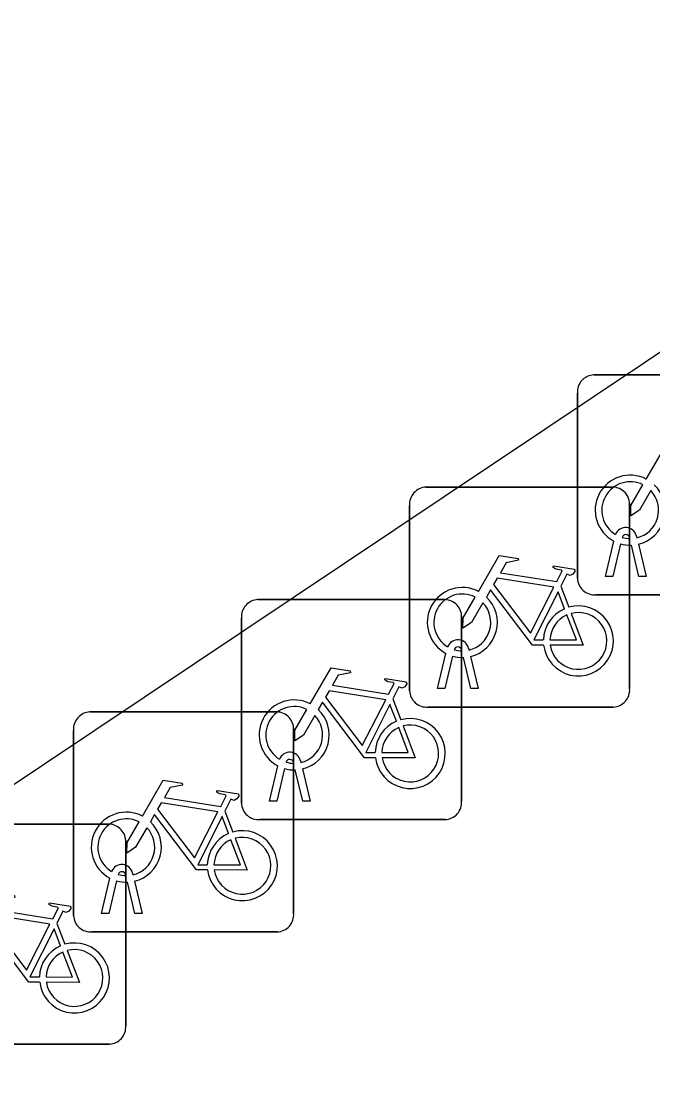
# Model space of a CAD drawing. Extents: x 161087 to 161922, y 382574 to 383873.
# Drawn here: x 161718.032 to 161720.897, y 383040.611 to 383045.468 of the extents above; entities that cross this region are included whole.
import ezdxf

# ---------------------------------------------------------------- set-up
doc = ezdxf.new("R2010")
doc.units = 0
doc.layers.add('IMGEO_Fietsenrek', color=7, linetype='Continuous')
doc.layers.add('IMGEO_Rijbaan_lokaal_open', color=7, linetype='Continuous')

msp = doc.modelspace()

# ---------------------------------------------------------------- linework, layer by layer
at = {"layer": 'IMGEO_Fietsenrek'}
for p, q in [((161720.6299, 383043.8625), (161721.4708, 383043.8625)), ((161721.4708, 383043.8625), (161720.6299, 383043.8625)), ((161720.5555, 383042.9379), (161720.5555, 383043.7788)), ((161720.5555, 383043.7788), (161720.5555, 383042.9379)), ((161719.8679, 383043.3525), (161720.7088, 383043.3525)), ((161720.7088, 383043.3525), (161719.8679, 383043.3525)), ((161719.7935, 383042.4279), (161719.7935, 383043.2688)), ((161719.7935, 383043.2688), (161719.7935, 383042.4279)), ((161720.7925, 383043.2781), (161720.7925, 383042.4372)), ((161720.7925, 383042.4372), (161720.7925, 383043.2781)), ((161720.6825, 383042.9473), (161720.7208, 383043.1073)), ((161720.7929, 383043.1189), (161720.7919, 383043.1232)), ((161720.8236, 383043.1304), (161720.8254, 383043.1225)), ((161720.7512, 383043.0951), (161720.7159, 383042.9473)), ((161720.834, 383042.9473), (161720.8001, 383043.089)), ((161720.8324, 383043.0933), (161720.8674, 383042.9473)), ((161720.7159, 383042.9473), (161720.6825, 383042.9473)), ((161720.8674, 383042.9473), (161720.834, 383042.9473)), ((161720.4802, 383042.9022), (161720.5165, 383042.807)), ((161719.1049, 383042.8415), (161719.9458, 383042.8415)), ((161719.9458, 383042.8415), (161719.1049, 383042.8415)), ((161721.4801, 383042.8635), (161720.6392, 383042.8635)), ((161720.6392, 383042.8635), (161721.4801, 383042.8635)), ((161720.0295, 383042.7671), (161720.0295, 383041.9262)), ((161720.0295, 383041.9262), (161720.0295, 383042.7671)), ((161719.0305, 383041.9169), (161719.0305, 383042.7578)), ((161719.0305, 383042.7578), (161719.0305, 383041.9169)), ((161719.9205, 383042.4373), (161719.9588, 383042.5973)), ((161719.9892, 383042.5851), (161719.9539, 383042.4373)), ((161720.0309, 383042.6089), (161720.0299, 383042.6132)), ((161720.072, 383042.4373), (161720.0381, 383042.579)), ((161720.0616, 383042.6204), (161720.0634, 383042.6125)), ((161720.0704, 383042.5833), (161720.1054, 383042.4373)), ((161719.9539, 383042.4373), (161719.9205, 383042.4373)), ((161720.1054, 383042.4373), (161720.072, 383042.4373)), ((161719.7172, 383042.3912), (161719.7535, 383042.296)), ((161718.3429, 383042.3315), (161719.1838, 383042.3315)), ((161719.1838, 383042.3315), (161718.3429, 383042.3315)), ((161720.7181, 383042.3535), (161719.8772, 383042.3535)), ((161719.8772, 383042.3535), (161720.7181, 383042.3535)), ((161718.2685, 383041.4069), (161718.2685, 383042.2478)), ((161718.2685, 383042.2478), (161718.2685, 383041.4069)), ((161719.2675, 383042.2571), (161719.2675, 383041.4162)), ((161719.2675, 383041.4162), (161719.2675, 383042.2571)), ((161719.2679, 383042.0979), (161719.2669, 383042.1022)), ((161719.2986, 383042.1094), (161719.3004, 383042.1015)), ((161719.1575, 383041.9263), (161719.1958, 383042.0863)), ((161719.2262, 383042.0741), (161719.1909, 383041.9263)), ((161719.309, 383041.9263), (161719.2751, 383042.068)), ((161719.3074, 383042.0723), (161719.3424, 383041.9263)), ((161719.1909, 383041.9263), (161719.1575, 383041.9263)), ((161719.3424, 383041.9263), (161719.309, 383041.9263)), ((161718.9552, 383041.8812), (161718.9915, 383041.786)), ((161717.5809, 383041.8215), (161718.4218, 383041.8215)), ((161718.4218, 383041.8215), (161717.5809, 383041.8215)), ((161719.9551, 383041.8425), (161719.1142, 383041.8425)), ((161719.1142, 383041.8425), (161719.9551, 383041.8425)), ((161718.5055, 383041.7471), (161718.5055, 383040.9062)), ((161718.5055, 383040.9062), (161718.5055, 383041.7471)), ((161718.3955, 383041.4163), (161718.4338, 383041.5763)), ((161718.4642, 383041.5641), (161718.4289, 383041.4163)), ((161718.5059, 383041.5879), (161718.5049, 383041.5922)), ((161718.547, 383041.4163), (161718.5131, 383041.558)), ((161718.5366, 383041.5994), (161718.5384, 383041.5915)), ((161718.5454, 383041.5623), (161718.5804, 383041.4163)), ((161718.4289, 383041.4163), (161718.3955, 383041.4163)), ((161718.5804, 383041.4163), (161718.547, 383041.4163)), ((161718.1932, 383041.3712), (161718.2295, 383041.276)), ((161719.1931, 383041.3325), (161718.3522, 383041.3325)), ((161718.3522, 383041.3325), (161719.1931, 383041.3325)), ((161718.4311, 383040.8225), (161717.5902, 383040.8225)), ((161717.5902, 383040.8225), (161718.4311, 383040.8225))]:
    msp.add_line(p, q, dxfattribs=at)
for points in [[(161720.8681, 383043.3892), (161720.9628, 383043.5527), (161721.049, 383043.5389), (161721.0507, 383043.5302), (161720.9946, 383043.5193), (161720.9684, 383043.474), (161721.2236, 383043.4332)], [(161720.8888, 383043.3367), (161720.8372, 383043.2475), (161720.7973, 383043.2215), (161720.7985, 383043.269), (161720.853, 383043.3632)], [(161720.1061, 383042.8792), (161720.2008, 383043.0427), (161720.287, 383043.0289), (161720.2887, 383043.0202), (161720.2326, 383043.0093), (161720.2064, 383042.964), (161720.4616, 383042.9232)], [(161720.4616, 383042.9232), (161720.4866, 383042.972), (161720.4815, 383042.976), (161720.4583, 383042.9797), (161720.4456, 383042.9872), (161720.4446, 383042.9903), (161720.4468, 383042.9949), (161720.5416, 383042.9798), (161720.5439, 383042.9695), (161720.5345, 383042.9571), (161720.5221, 383042.9507), (161720.5076, 383042.9569), (161720.4802, 383042.9022)], [(161720.4487, 383042.898), (161720.1919, 383042.939), (161720.1752, 383042.9102), (161720.3422, 383042.6899), (161720.4487, 383042.898)], [(161720.4018, 383042.6345), (161720.3521, 383042.6346), (161720.1614, 383042.8863), (161720.1424, 383042.8535)], [(161720.4967, 383042.8), (161720.4674, 383042.8768), (161720.358, 383042.6587), (161720.4007, 383042.6586)], [(161720.1268, 383042.8267), (161720.0752, 383042.7375), (161720.0353, 383042.7115), (161720.0365, 383042.759), (161720.091, 383042.8532)], [(161720.4307, 383042.6585), (161720.5506, 383042.6583), (161720.5074, 383042.7719)], [(161720.5272, 383042.7788), (161720.5822, 383042.6342), (161720.4321, 383042.6345)], [(161719.3431, 383042.3682), (161719.4378, 383042.5317), (161719.524, 383042.5179), (161719.5257, 383042.5092), (161719.4696, 383042.4983), (161719.4434, 383042.453), (161719.6986, 383042.4122)], [(161719.6986, 383042.4122), (161719.7236, 383042.461), (161719.7185, 383042.465), (161719.6953, 383042.4687), (161719.6826, 383042.4762), (161719.6816, 383042.4793), (161719.6838, 383042.4839), (161719.7786, 383042.4688), (161719.7809, 383042.4585), (161719.7715, 383042.4461), (161719.7591, 383042.4397), (161719.7446, 383042.4459), (161719.7172, 383042.3912)], [(161719.6857, 383042.387), (161719.4289, 383042.428), (161719.4122, 383042.3992), (161719.5792, 383042.1789), (161719.6857, 383042.387)], [(161719.3638, 383042.3157), (161719.3122, 383042.2265), (161719.2723, 383042.2005), (161719.2735, 383042.248), (161719.328, 383042.3422)], [(161719.6388, 383042.1235), (161719.5891, 383042.1236), (161719.3984, 383042.3753), (161719.3794, 383042.3425)], [(161719.7337, 383042.289), (161719.7044, 383042.3658), (161719.595, 383042.1477), (161719.6377, 383042.1476)], [(161719.6677, 383042.1475), (161719.7876, 383042.1473), (161719.7444, 383042.2609)], [(161719.7642, 383042.2678), (161719.8192, 383042.1232), (161719.6691, 383042.1235)], [(161718.5811, 383041.8582), (161718.6758, 383042.0217), (161718.762, 383042.0079), (161718.7637, 383041.9992), (161718.7076, 383041.9883), (161718.6814, 383041.943), (161718.9366, 383041.9022)], [(161718.9366, 383041.9022), (161718.9616, 383041.951), (161718.9565, 383041.955), (161718.9333, 383041.9587), (161718.9206, 383041.9662), (161718.9196, 383041.9693), (161718.9218, 383041.9739), (161719.0166, 383041.9588), (161719.0189, 383041.9485), (161719.0095, 383041.9361), (161718.9971, 383041.9297), (161718.9826, 383041.9359), (161718.9552, 383041.8812)], [(161718.9237, 383041.877), (161718.6669, 383041.918), (161718.6502, 383041.8892), (161718.8172, 383041.6689), (161718.9237, 383041.877)], [(161718.8768, 383041.6135), (161718.8271, 383041.6136), (161718.6364, 383041.8653), (161718.6174, 383041.8325)], [(161718.9717, 383041.779), (161718.9424, 383041.8558), (161718.833, 383041.6377), (161718.8757, 383041.6376)], [(161718.6018, 383041.8057), (161718.5502, 383041.7165), (161718.5103, 383041.6905), (161718.5115, 383041.738), (161718.566, 383041.8322)], [(161718.9057, 383041.6375), (161719.0256, 383041.6373), (161718.9824, 383041.7509)], [(161719.0022, 383041.7578), (161719.0572, 383041.6132), (161718.9071, 383041.6135)], [(161717.8191, 383041.3482), (161717.9138, 383041.5117), (161718, 383041.4979), (161718.0017, 383041.4892), (161717.9456, 383041.4783), (161717.9194, 383041.433), (161718.1746, 383041.3922)], [(161718.1746, 383041.3922), (161718.1996, 383041.441), (161718.1945, 383041.445), (161718.1713, 383041.4487), (161718.1586, 383041.4562), (161718.1576, 383041.4593), (161718.1598, 383041.4639), (161718.2546, 383041.4488), (161718.2569, 383041.4385), (161718.2475, 383041.4261), (161718.2351, 383041.4197), (161718.2206, 383041.4259), (161718.1932, 383041.3712)], [(161718.1617, 383041.367), (161717.9049, 383041.408), (161717.8882, 383041.3792), (161718.0552, 383041.1589), (161718.1617, 383041.367)], [(161718.1148, 383041.1035), (161718.0651, 383041.1036), (161717.8744, 383041.3553), (161717.8554, 383041.3225)], [(161718.2097, 383041.269), (161718.1804, 383041.3458), (161718.071, 383041.1277), (161718.1137, 383041.1276)], [(161718.1437, 383041.1275), (161718.2636, 383041.1273), (161718.2204, 383041.2409)], [(161718.2402, 383041.2478), (161718.2952, 383041.1032), (161718.1451, 383041.1035)]]:
    msp.add_lwpolyline(points, dxfattribs=at)
for centre, radius, start, end in [((161720.6332, 383043.7846), 0.0779, 92.4484, 184.2845), ((161720.6332, 383043.7846), 0.0779, 92.4484, 184.2845), ((161720.7951, 383043.2479), 0.159, 62.6766, 242.1369), ((161719.8712, 383043.2746), 0.0779, 92.4484, 184.2845), ((161719.8712, 383043.2746), 0.0779, 92.4484, 184.2845), ((161720.7951, 383043.2479), 0.129, 63.3192, 238.903), ((161720.7146, 383043.2748), 0.0779, 2.4484, 94.2845), ((161720.7146, 383043.2748), 0.0779, 2.4484, 94.2845), ((161720.7951, 383043.2479), 0.159, 283.5766, 46.6042), ((161720.7951, 383043.2479), 0.129, 283.6043, 43.4302), ((161720.7749, 383043.1193), 0.0499, 12.8025, 158.6934), ((161720.7749, 383043.1193), 0.0174, 12.8025, 163.4502), ((161720.7951, 383043.2479), 0.129, 253.415, 269.0204), ((161720.7951, 383043.2479), 0.159, 253.9967, 271.7867), ((161720.6334, 383042.9412), 0.0779, 182.4484, 274.2845), ((161720.6334, 383042.9412), 0.0779, 182.4484, 274.2845), ((161720.0331, 383042.7379), 0.159, 62.6766, 242.1369), ((161720.0331, 383042.7379), 0.129, 63.3192, 238.903), ((161719.1082, 383042.7636), 0.0779, 92.4484, 184.2845), ((161719.1082, 383042.7636), 0.0779, 92.4484, 184.2845), ((161719.9516, 383042.7638), 0.0779, 2.4484, 94.2845), ((161719.9516, 383042.7638), 0.0779, 2.4484, 94.2845), ((161720.0331, 383042.7379), 0.129, 283.6043, 43.4302), ((161720.0331, 383042.7379), 0.159, 283.5766, 46.6042), ((161720.5597, 383042.6539), 0.159, 113.3408, 178.3217), ((161720.5597, 383042.6539), 0.159, 187.0065, 105.7708), ((161720.5597, 383042.6539), 0.129, 113.923, 177.9556), ((161720.5597, 383042.6539), 0.129, 188.6715, 104.5883), ((161720.0129, 383042.6093), 0.0499, 12.8025, 158.6934), ((161720.0129, 383042.6093), 0.0174, 12.8025, 163.4502), ((161720.0331, 383042.7379), 0.159, 253.9967, 271.7867), ((161720.0331, 383042.7379), 0.129, 253.415, 269.0204), ((161719.8714, 383042.4312), 0.0779, 182.4484, 274.2845), ((161719.8714, 383042.4312), 0.0779, 182.4484, 274.2845), ((161720.7148, 383042.4314), 0.0779, 272.4484, 4.2845), ((161720.7148, 383042.4314), 0.0779, 272.4484, 4.2845), ((161719.2701, 383042.2269), 0.159, 62.6766, 242.1369), ((161718.3462, 383042.2536), 0.0779, 92.4484, 184.2845), ((161718.3462, 383042.2536), 0.0779, 92.4484, 184.2845), ((161719.2701, 383042.2269), 0.129, 63.3192, 238.903), ((161719.1896, 383042.2538), 0.0779, 2.4484, 94.2845), ((161719.1896, 383042.2538), 0.0779, 2.4484, 94.2845), ((161719.2701, 383042.2269), 0.159, 283.5766, 46.6042), ((161719.2701, 383042.2269), 0.129, 283.6043, 43.4302), ((161719.7967, 383042.1429), 0.159, 113.3408, 178.3217), ((161719.7967, 383042.1429), 0.159, 187.0065, 105.7708), ((161719.7967, 383042.1429), 0.129, 113.923, 177.9556), ((161719.7967, 383042.1429), 0.129, 188.6715, 104.5883), ((161719.2499, 383042.0983), 0.0499, 12.8025, 158.6934), ((161719.2499, 383042.0983), 0.0174, 12.8025, 163.4502), ((161719.2701, 383042.2269), 0.129, 253.415, 269.0204), ((161719.2701, 383042.2269), 0.159, 253.9967, 271.7867), ((161719.1084, 383041.9202), 0.0779, 182.4484, 274.2845), ((161719.1084, 383041.9202), 0.0779, 182.4484, 274.2845), ((161719.9518, 383041.9204), 0.0779, 272.4484, 4.2845), ((161719.9518, 383041.9204), 0.0779, 272.4484, 4.2845), ((161718.5081, 383041.7169), 0.159, 62.6766, 242.1369), ((161718.5081, 383041.7169), 0.129, 63.3192, 238.903), ((161718.4276, 383041.7438), 0.0779, 2.4484, 94.2845), ((161718.4276, 383041.7438), 0.0779, 2.4484, 94.2845), ((161718.5081, 383041.7169), 0.129, 283.6043, 43.4302), ((161718.5081, 383041.7169), 0.159, 283.5766, 46.6042), ((161719.0347, 383041.6329), 0.159, 113.3408, 178.3217), ((161719.0347, 383041.6329), 0.159, 187.0065, 105.7708), ((161719.0347, 383041.6329), 0.129, 113.923, 177.9556), ((161719.0347, 383041.6329), 0.129, 188.6715, 104.5883), ((161718.4879, 383041.5883), 0.0499, 12.8025, 158.6934), ((161718.4879, 383041.5883), 0.0174, 12.8025, 163.4502), ((161718.5081, 383041.7169), 0.159, 253.9967, 271.7867), ((161718.5081, 383041.7169), 0.129, 253.415, 269.0204), ((161719.1898, 383041.4104), 0.0779, 272.4484, 4.2845), ((161719.1898, 383041.4104), 0.0779, 272.4484, 4.2845), ((161718.3464, 383041.4102), 0.0779, 182.4484, 274.2845), ((161718.3464, 383041.4102), 0.0779, 182.4484, 274.2845), ((161718.2727, 383041.1229), 0.159, 113.3408, 178.3217), ((161718.2727, 383041.1229), 0.159, 187.0065, 105.7708), ((161718.2727, 383041.1229), 0.129, 113.923, 177.9556), ((161718.2727, 383041.1229), 0.129, 188.6715, 104.5883), ((161718.4278, 383040.9004), 0.0779, 272.4484, 4.2845), ((161718.4278, 383040.9004), 0.0779, 272.4484, 4.2845)]:
    msp.add_arc(centre, radius, start, end, dxfattribs=at)
at = {"layer": 'IMGEO_Rijbaan_lokaal_open'}
msp.add_lwpolyline([(161705.429, 383033.59), (161728.12, 383048.78), (161729.831, 383049.954)], dxfattribs=at)

doc.saveas('drawing.dxf')
